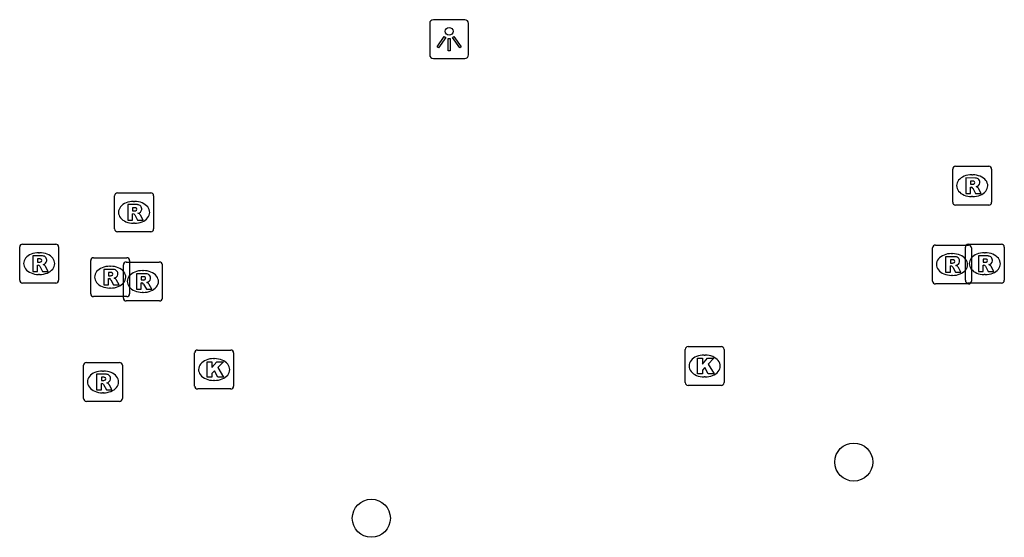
# Model space of a CAD drawing. Extents: x 160732 to 162105, y 387428 to 388479.
# Drawn here: x 161222.17 to 161247.48, y 388262 to 388275.3 of the extents above; entities that cross this region are included whole.
import ezdxf

# ---------------------------------------------------------------- set-up
doc = ezdxf.new("R2010")
doc.units = 0
for name, color, linetype in [('IMGEO_Boom', 7, 'Continuous'), ('IMGEO_Kolk', 7, 'Continuous'), ('IMGEO_Lichtpunt', 7, 'Continuous'), ('IMGEO_Rioolput', 7, 'Continuous')]:
    doc.layers.add(name, color=color, linetype=linetype)

msp = doc.modelspace()

# ---------------------------------------------------------------- linework, layer by layer
at = {"layer": 'IMGEO_Boom'}
for centre in [(161243.608, 388263.932), (161231.206, 388262.488)]:
    msp.add_circle(centre, 0.489, dxfattribs=at)
at = {"layer": 'IMGEO_Kolk'}
for p, q in [((161239.348, 388266.899), (161240.2, 388266.899)), ((161226.664, 388265.883), (161226.664, 388266.735)), ((161226.739, 388266.809), (161227.591, 388266.809)), ((161227.152, 388266.589), (161227.177, 388266.589)), ((161227.665, 388266.735), (161227.665, 388265.883)), ((161239.273, 388265.973), (161239.273, 388266.825)), ((161239.761, 388266.679), (161239.786, 388266.679)), ((161240.274, 388266.825), (161240.274, 388265.973)), ((161239.784, 388266.119), (161239.759, 388266.119)), ((161227.175, 388266.029), (161227.15, 388266.029)), ((161240.2, 388265.899), (161239.348, 388265.899)), ((161227.591, 388265.809), (161226.739, 388265.809))]:
    msp.add_line(p, q, dxfattribs=at)
for points in [[(161239.348, 388266.899), (161240.2, 388266.899)], [(161226.664, 388265.883), (161226.664, 388266.735)], [(161226.739, 388266.809), (161227.591, 388266.809)], [(161227.665, 388266.735), (161227.665, 388265.883)], [(161239.273, 388265.973), (161239.273, 388266.825)], [(161239.594, 388266.599), (161239.717, 388266.599), (161239.717, 388266.448), (161239.847, 388266.599), (161240.011, 388266.599), (161239.865, 388266.448), (161240.018, 388266.199), (161239.866, 388266.199), (161239.781, 388266.363), (161239.717, 388266.296), (161239.717, 388266.199), (161239.594, 388266.199), (161239.594, 388266.599)], [(161240.274, 388266.825), (161240.274, 388265.973)], [(161226.985, 388266.509), (161227.108, 388266.509), (161227.108, 388266.358), (161227.238, 388266.509), (161227.402, 388266.509), (161227.256, 388266.358), (161227.409, 388266.109), (161227.257, 388266.109), (161227.172, 388266.273), (161227.108, 388266.206), (161227.108, 388266.109), (161226.985, 388266.109), (161226.985, 388266.509)], [(161240.2, 388265.899), (161239.348, 388265.899)], [(161227.591, 388265.809), (161226.739, 388265.809)]]:
    msp.add_lwpolyline(points, dxfattribs=at)
for centre, start, end in [((161239.35, 388266.823), 91.552, 178.448), ((161239.35, 388266.823), 91.552, 178.448), ((161240.198, 388266.823), 1.552, 88.448), ((161240.198, 388266.823), 1.552, 88.448), ((161226.741, 388266.733), 91.552, 178.448), ((161226.741, 388266.733), 91.552, 178.448), ((161227.589, 388266.733), 1.552, 88.448), ((161227.589, 388266.733), 1.552, 88.448), ((161226.741, 388265.885), 181.552, 268.448), ((161226.741, 388265.885), 181.552, 268.448), ((161227.589, 388265.885), 271.552, 358.448), ((161227.589, 388265.885), 271.552, 358.448), ((161239.35, 388265.975), 181.552, 268.448), ((161239.35, 388265.975), 181.552, 268.448), ((161240.198, 388265.975), 271.552, 358.448), ((161240.198, 388265.975), 271.552, 358.448)]:
    msp.add_arc(centre, 0.0765, start, end, dxfattribs=at)
for centre, major_axis, ratio, start_param, end_param in [((161227.151, 388266.309), (-0.387, 0.002), 0.722429, 4.712389, 7.853982), ((161227.176, 388266.309), (-0.39, 0.002), 0.717154, 1.570796, 4.712389), ((161239.76, 388266.399), (-0.387, 0.002), 0.722429, 4.712389, 7.853982), ((161239.785, 388266.399), (-0.39, 0.002), 0.717154, 1.570796, 4.712389)]:
    msp.add_ellipse(centre, major_axis=major_axis, ratio=ratio, start_param=start_param, end_param=end_param, dxfattribs=at)
at = {"layer": 'IMGEO_Lichtpunt'}
for p, q in [((161232.707, 388275.201), (161232.707, 388274.394)), ((161232.707, 388275.201), (161232.707, 388274.394)), ((161233.609, 388275.296), (161232.801, 388275.296)), ((161233.609, 388275.296), (161232.801, 388275.296)), ((161233.703, 388274.394), (161233.703, 388275.201)), ((161233.703, 388274.394), (161233.703, 388275.201)), ((161232.801, 388274.3), (161233.609, 388274.3)), ((161232.801, 388274.3), (161233.609, 388274.3))]:
    msp.add_line(p, q, dxfattribs=at)
for points in [[(161233.081, 388274.865), (161233.12, 388274.837), (161232.932, 388274.575), (161232.894, 388274.602), (161233.081, 388274.865)], [(161233.183, 388274.817), (161233.23, 388274.817), (161233.23, 388274.495), (161233.183, 388274.495), (161233.183, 388274.817)], [(161233.293, 388274.837), (161233.331, 388274.864), (161233.518, 388274.602), (161233.479, 388274.574), (161233.293, 388274.837)]]:
    msp.add_lwpolyline(points, dxfattribs=at)
msp.add_circle((161233.206, 388274.999), 0.0994, dxfattribs=at)
for centre, start, end in [((161232.801, 388275.201), 90, 180), ((161232.801, 388275.201), 90, 180), ((161233.609, 388275.201), 0, 90), ((161233.609, 388275.201), 0, 90), ((161232.801, 388274.394), 180, 270), ((161232.801, 388274.394), 180, 270), ((161233.609, 388274.394), 270, 0), ((161233.609, 388274.394), 270, 360)]:
    msp.add_arc(centre, 0.0946, start, end, dxfattribs=at)
at = {"layer": 'IMGEO_Rioolput'}
for p, q in [((161246.151, 388270.605), (161246.151, 388271.457)), ((161246.226, 388271.531), (161247.078, 388271.531)), ((161247.152, 388271.457), (161247.152, 388270.605)), ((161246.639, 388271.311), (161246.664, 388271.311)), ((161224.607, 388269.921), (161224.607, 388270.773)), ((161224.682, 388270.847), (161225.534, 388270.847)), ((161225.095, 388270.627), (161225.12, 388270.627)), ((161225.608, 388270.773), (161225.608, 388269.921)), ((161246.662, 388270.751), (161246.637, 388270.751)), ((161247.078, 388270.531), (161246.226, 388270.531)), ((161225.118, 388270.067), (161225.093, 388270.067)), ((161225.534, 388269.847), (161224.682, 388269.847)), ((161222.166, 388268.605), (161222.166, 388269.457)), ((161222.241, 388269.531), (161223.093, 388269.531)), ((161223.167, 388269.457), (161223.167, 388268.605)), ((161245.633, 388268.581), (161245.633, 388269.433)), ((161245.708, 388269.507), (161246.56, 388269.507)), ((161246.476, 388268.602), (161246.476, 388269.454)), ((161246.551, 388269.528), (161247.403, 388269.528)), ((161246.634, 388269.433), (161246.634, 388268.581)), ((161247.477, 388269.454), (161247.477, 388268.602)), ((161222.654, 388269.311), (161222.679, 388269.311)), ((161223.992, 388268.256), (161223.992, 388269.108)), ((161224.067, 388269.182), (161224.919, 388269.182)), ((161224.993, 388269.108), (161224.993, 388268.256)), ((161246.121, 388269.287), (161246.146, 388269.287)), ((161246.964, 388269.308), (161246.989, 388269.308)), ((161224.48, 388268.962), (161224.505, 388268.962)), ((161224.832, 388268.145), (161224.832, 388268.997)), ((161224.907, 388269.071), (161225.759, 388269.071)), ((161225.833, 388268.997), (161225.833, 388268.145)), ((161222.677, 388268.751), (161222.652, 388268.751)), ((161225.32, 388268.851), (161225.345, 388268.851)), ((161246.144, 388268.727), (161246.119, 388268.727)), ((161246.987, 388268.748), (161246.962, 388268.748)), ((161223.093, 388268.531), (161222.241, 388268.531)), ((161224.503, 388268.402), (161224.478, 388268.402)), ((161246.56, 388268.507), (161245.708, 388268.507)), ((161247.403, 388268.528), (161246.551, 388268.528)), ((161224.919, 388268.182), (161224.067, 388268.182)), ((161225.343, 388268.291), (161225.318, 388268.291)), ((161225.759, 388268.071), (161224.907, 388268.071)), ((161223.806, 388265.565), (161223.806, 388266.417)), ((161223.881, 388266.491), (161224.733, 388266.491)), ((161224.807, 388266.417), (161224.807, 388265.565)), ((161224.294, 388266.271), (161224.319, 388266.271)), ((161224.317, 388265.711), (161224.292, 388265.711)), ((161224.733, 388265.491), (161223.881, 388265.491))]:
    msp.add_line(p, q, dxfattribs=at)
for points in [[(161246.151, 388270.605), (161246.151, 388271.457)], [(161246.226, 388271.531), (161247.078, 388271.531)], [(161247.152, 388271.457), (161247.152, 388270.605)], [(161246.74, 388271.229), (161246.488, 388271.231), (161246.488, 388270.831)], [(161246.666, 388271.15), (161246.612, 388271.15), (161246.612, 388271.069)], [(161246.488, 388270.831), (161246.612, 388270.831), (161246.612, 388270.993), (161246.623, 388270.993)], [(161246.612, 388271.069), (161246.664, 388271.069)], [(161246.67, 388270.964), (161246.741, 388270.831), (161246.881, 388270.831), (161246.816, 388270.957)], [(161224.607, 388269.921), (161224.607, 388270.773)], [(161224.682, 388270.847), (161225.534, 388270.847)], [(161225.608, 388270.773), (161225.608, 388269.921)], [(161225.196, 388270.545), (161224.944, 388270.547), (161224.944, 388270.147)], [(161225.122, 388270.466), (161225.068, 388270.466), (161225.068, 388270.385)], [(161225.068, 388270.385), (161225.12, 388270.385)], [(161247.078, 388270.531), (161246.226, 388270.531)], [(161224.944, 388270.147), (161225.068, 388270.147), (161225.068, 388270.309), (161225.079, 388270.309)], [(161225.126, 388270.28), (161225.197, 388270.147), (161225.337, 388270.147), (161225.272, 388270.273)], [(161225.534, 388269.847), (161224.682, 388269.847)], [(161222.166, 388268.605), (161222.166, 388269.457)], [(161222.241, 388269.531), (161223.093, 388269.531)], [(161223.167, 388269.457), (161223.167, 388268.605)], [(161245.633, 388268.581), (161245.633, 388269.433)], [(161245.708, 388269.507), (161246.56, 388269.507)], [(161246.476, 388268.602), (161246.476, 388269.454)], [(161246.551, 388269.528), (161247.403, 388269.528)], [(161246.634, 388269.433), (161246.634, 388268.581)], [(161247.477, 388269.454), (161247.477, 388268.602)], [(161222.755, 388269.229), (161222.503, 388269.231), (161222.503, 388268.831)], [(161222.681, 388269.15), (161222.627, 388269.15), (161222.627, 388269.069)], [(161223.992, 388268.256), (161223.992, 388269.108)], [(161224.067, 388269.182), (161224.919, 388269.182)], [(161224.993, 388269.108), (161224.993, 388268.256)], [(161246.222, 388269.205), (161245.97, 388269.207), (161245.97, 388268.807)], [(161246.148, 388269.126), (161246.094, 388269.126), (161246.094, 388269.045)], [(161247.065, 388269.226), (161246.813, 388269.228), (161246.813, 388268.828)], [(161246.991, 388269.147), (161246.937, 388269.147), (161246.937, 388269.066)], [(161222.503, 388268.831), (161222.627, 388268.831), (161222.627, 388268.993), (161222.638, 388268.993)], [(161222.627, 388269.069), (161222.679, 388269.069)], [(161222.685, 388268.964), (161222.756, 388268.831), (161222.896, 388268.831), (161222.831, 388268.957)], [(161224.581, 388268.88), (161224.329, 388268.882), (161224.329, 388268.482)], [(161224.832, 388268.145), (161224.832, 388268.997)], [(161224.907, 388269.071), (161225.759, 388269.071)], [(161225.833, 388268.997), (161225.833, 388268.145)], [(161245.97, 388268.807), (161246.094, 388268.807), (161246.094, 388268.969), (161246.105, 388268.969)], [(161246.094, 388269.045), (161246.146, 388269.045)], [(161246.152, 388268.94), (161246.223, 388268.807), (161246.363, 388268.807), (161246.298, 388268.933)], [(161246.813, 388268.828), (161246.937, 388268.828), (161246.937, 388268.99), (161246.948, 388268.99)], [(161246.937, 388269.066), (161246.989, 388269.066)], [(161246.995, 388268.961), (161247.066, 388268.828), (161247.206, 388268.828), (161247.141, 388268.954)], [(161224.329, 388268.482), (161224.453, 388268.482), (161224.453, 388268.644), (161224.464, 388268.644)], [(161224.507, 388268.801), (161224.453, 388268.801), (161224.453, 388268.72)], [(161224.453, 388268.72), (161224.505, 388268.72)], [(161224.511, 388268.615), (161224.582, 388268.482), (161224.722, 388268.482), (161224.657, 388268.608)], [(161225.421, 388268.769), (161225.169, 388268.771), (161225.169, 388268.371)], [(161225.347, 388268.69), (161225.293, 388268.69), (161225.293, 388268.609)], [(161225.293, 388268.609), (161225.345, 388268.609)], [(161223.093, 388268.531), (161222.241, 388268.531)], [(161225.169, 388268.371), (161225.293, 388268.371), (161225.293, 388268.533), (161225.304, 388268.533)], [(161225.351, 388268.504), (161225.422, 388268.371), (161225.562, 388268.371), (161225.497, 388268.497)], [(161246.56, 388268.507), (161245.708, 388268.507)], [(161247.403, 388268.528), (161246.551, 388268.528)], [(161224.919, 388268.182), (161224.067, 388268.182)], [(161225.759, 388268.071), (161224.907, 388268.071)], [(161223.806, 388265.565), (161223.806, 388266.417)], [(161223.881, 388266.491), (161224.733, 388266.491)], [(161224.807, 388266.417), (161224.807, 388265.565)], [(161224.395, 388266.189), (161224.143, 388266.191), (161224.143, 388265.791)], [(161224.321, 388266.11), (161224.267, 388266.11), (161224.267, 388266.029)], [(161224.143, 388265.791), (161224.267, 388265.791), (161224.267, 388265.953), (161224.278, 388265.953)], [(161224.267, 388266.029), (161224.319, 388266.029)], [(161224.325, 388265.924), (161224.396, 388265.791), (161224.536, 388265.791), (161224.471, 388265.917)], [(161224.733, 388265.491), (161223.881, 388265.491)]]:
    msp.add_lwpolyline(points, dxfattribs=at)
for centre, radius, start, end in [((161246.228, 388271.455), 0.0765, 91.552, 178.448), ((161246.228, 388271.455), 0.0765, 91.552, 178.448), ((161247.076, 388271.455), 0.0765, 1.552, 88.448), ((161247.076, 388271.455), 0.0765, 1.552, 88.448), ((161246.672, 388271.054), 0.0964, 77.0061, 93.1865), ((161246.686, 388271.111), 0.0378, 276.6634, 79.6772), ((161246.739, 388271.119), 0.109, 350.3612, 89.416), ((161246.622, 388270.94), 0.0533, 26.0293, 88.6989), ((161246.648, 388271.258), 0.19, 274.7715, 282.9687), ((161246.737, 388271.119), 0.112, 277.5842, 350.9817), ((161246.721, 388270.904), 0.108, 29.5134, 73.7905), ((161224.684, 388270.771), 0.0765, 91.552, 178.448), ((161224.684, 388270.771), 0.0765, 91.552, 178.448), ((161225.532, 388270.771), 0.0765, 1.552, 88.448), ((161225.532, 388270.771), 0.0765, 1.552, 88.448), ((161225.104, 388270.574), 0.19, 274.7715, 282.9687), ((161225.128, 388270.37), 0.0964, 77.0061, 93.1865), ((161225.142, 388270.427), 0.0378, 276.6634, 79.6772), ((161225.195, 388270.435), 0.109, 350.3612, 89.416), ((161225.193, 388270.435), 0.112, 277.5842, 350.9817), ((161246.228, 388270.607), 0.0765, 181.552, 268.448), ((161246.228, 388270.607), 0.0765, 181.552, 268.448), ((161247.076, 388270.607), 0.0765, 271.552, 358.448), ((161247.076, 388270.607), 0.0765, 271.552, 358.448), ((161225.078, 388270.256), 0.0533, 26.0293, 88.6989), ((161225.177, 388270.22), 0.108, 29.5134, 73.7905), ((161224.684, 388269.923), 0.0765, 181.552, 268.448), ((161224.684, 388269.923), 0.0765, 181.552, 268.448), ((161225.532, 388269.923), 0.0765, 271.552, 358.448), ((161225.532, 388269.923), 0.0765, 271.552, 358.448), ((161222.243, 388269.455), 0.0765, 91.552, 178.448), ((161222.243, 388269.455), 0.0765, 91.552, 178.448), ((161223.091, 388269.455), 0.0765, 1.552, 88.448), ((161223.091, 388269.455), 0.0765, 1.552, 88.448), ((161245.71, 388269.431), 0.0765, 91.552, 178.448), ((161245.71, 388269.431), 0.0765, 91.552, 178.448), ((161246.553, 388269.452), 0.0765, 91.552, 178.448), ((161246.553, 388269.452), 0.0765, 91.552, 178.448), ((161246.558, 388269.431), 0.0765, 1.552, 88.448), ((161246.558, 388269.431), 0.0765, 1.552, 88.448), ((161247.401, 388269.452), 0.0765, 1.552, 88.448), ((161247.401, 388269.452), 0.0765, 1.552, 88.448), ((161222.687, 388269.054), 0.0964, 77.0061, 93.1865), ((161222.701, 388269.111), 0.0378, 276.6634, 79.6772), ((161222.754, 388269.119), 0.109, 350.3612, 89.416), ((161224.069, 388269.106), 0.0765, 91.552, 178.448), ((161224.069, 388269.106), 0.0765, 91.552, 178.448), ((161224.917, 388269.106), 0.0765, 1.552, 88.448), ((161224.917, 388269.106), 0.0765, 1.552, 88.448), ((161246.154, 388269.03), 0.0964, 77.0061, 93.1865), ((161246.168, 388269.087), 0.0378, 276.6634, 79.6772), ((161246.221, 388269.095), 0.109, 350.3612, 89.416), ((161246.997, 388269.051), 0.0964, 77.0061, 93.1865), ((161247.011, 388269.108), 0.0378, 276.6634, 79.6772), ((161247.064, 388269.116), 0.109, 350.3612, 89.416), ((161222.637, 388268.94), 0.0533, 26.0293, 88.6989), ((161222.663, 388269.258), 0.19, 274.7715, 282.9687), ((161222.752, 388269.119), 0.112, 277.5842, 350.9817), ((161222.736, 388268.904), 0.108, 29.5134, 73.7905), ((161224.58, 388268.77), 0.109, 350.3612, 89.416), ((161224.909, 388268.995), 0.0765, 91.552, 178.448), ((161224.909, 388268.995), 0.0765, 91.552, 178.448), ((161225.757, 388268.995), 0.0765, 1.552, 88.448), ((161225.757, 388268.995), 0.0765, 1.552, 88.448), ((161246.104, 388268.916), 0.0533, 26.0293, 88.6989), ((161246.13, 388269.234), 0.19, 274.7715, 282.9687), ((161246.219, 388269.095), 0.112, 277.5842, 350.9817), ((161246.203, 388268.88), 0.108, 29.5134, 73.7905), ((161246.947, 388268.937), 0.0533, 26.0293, 88.6989), ((161246.973, 388269.255), 0.19, 274.7715, 282.9687), ((161247.062, 388269.116), 0.112, 277.5842, 350.9817), ((161247.046, 388268.901), 0.108, 29.5134, 73.7905), ((161222.243, 388268.607), 0.0765, 181.552, 268.448), ((161222.243, 388268.607), 0.0765, 181.552, 268.448), ((161223.091, 388268.607), 0.0765, 271.552, 358.448), ((161223.091, 388268.607), 0.0765, 271.552, 358.448), ((161224.463, 388268.591), 0.0533, 26.0293, 88.6989), ((161224.489, 388268.909), 0.19, 274.7715, 282.9687), ((161224.513, 388268.705), 0.0964, 77.0061, 93.1865), ((161224.527, 388268.762), 0.0378, 276.6634, 79.6772), ((161224.578, 388268.77), 0.112, 277.5842, 350.9817), ((161224.562, 388268.555), 0.108, 29.5134, 73.7905), ((161225.329, 388268.798), 0.19, 274.7715, 282.9687), ((161225.353, 388268.594), 0.0964, 77.0061, 93.1865), ((161225.367, 388268.651), 0.0378, 276.6634, 79.6772), ((161225.42, 388268.659), 0.109, 350.3612, 89.416), ((161225.418, 388268.659), 0.112, 277.5842, 350.9817), ((161246.553, 388268.604), 0.0765, 181.552, 268.448), ((161246.553, 388268.604), 0.0765, 181.552, 268.448), ((161247.401, 388268.604), 0.0765, 271.552, 358.448), ((161247.401, 388268.604), 0.0765, 271.552, 358.448), ((161225.303, 388268.48), 0.0533, 26.0293, 88.6989), ((161225.402, 388268.444), 0.108, 29.5134, 73.7905), ((161245.71, 388268.583), 0.0765, 181.552, 268.448), ((161245.71, 388268.583), 0.0765, 181.552, 268.448), ((161246.558, 388268.583), 0.0765, 271.552, 358.448), ((161246.558, 388268.583), 0.0765, 271.552, 358.448), ((161224.069, 388268.258), 0.0765, 181.552, 268.448), ((161224.069, 388268.258), 0.0765, 181.552, 268.448), ((161224.909, 388268.147), 0.0765, 181.552, 268.448), ((161224.909, 388268.147), 0.0765, 181.552, 268.448), ((161224.917, 388268.258), 0.0765, 271.552, 358.448), ((161224.917, 388268.258), 0.0765, 271.552, 358.448), ((161225.757, 388268.147), 0.0765, 271.552, 358.448), ((161225.757, 388268.147), 0.0765, 271.552, 358.448), ((161223.883, 388266.415), 0.0765, 91.552, 178.448), ((161223.883, 388266.415), 0.0765, 91.552, 178.448), ((161224.731, 388266.415), 0.0765, 1.552, 88.448), ((161224.731, 388266.415), 0.0765, 1.552, 88.448), ((161224.327, 388266.014), 0.0964, 77.0061, 93.1865), ((161224.341, 388266.071), 0.0378, 276.6634, 79.6772), ((161224.394, 388266.079), 0.109, 350.3612, 89.416), ((161224.277, 388265.9), 0.0533, 26.0293, 88.6989), ((161224.303, 388266.218), 0.19, 274.7715, 282.9687), ((161224.392, 388266.079), 0.112, 277.5842, 350.9817), ((161224.376, 388265.864), 0.108, 29.5134, 73.7905), ((161223.883, 388265.567), 0.0765, 181.552, 268.448), ((161223.883, 388265.567), 0.0765, 181.552, 268.448), ((161224.731, 388265.567), 0.0765, 271.552, 358.448), ((161224.731, 388265.567), 0.0765, 271.552, 358.448)]:
    msp.add_arc(centre, radius, start, end, dxfattribs=at)
for centre, major_axis, ratio, start_param, end_param in [((161246.638, 388271.031), (-0.387, 0.002), 0.722429, 4.712389, 7.853982), ((161246.663, 388271.031), (-0.39, 0.002), 0.717154, 1.570796, 4.712389), ((161225.094, 388270.347), (-0.387, 0.002), 0.722429, 4.712389, 7.853982), ((161225.119, 388270.347), (-0.39, 0.002), 0.717154, 1.570796, 4.712389), ((161222.653, 388269.031), (-0.387, 0.002), 0.722429, 4.712389, 7.853982), ((161222.678, 388269.031), (-0.39, 0.002), 0.717154, 1.570796, 4.712389), ((161246.12, 388269.007), (-0.387, 0.002), 0.722429, 4.712389, 7.853982), ((161246.145, 388269.007), (-0.39, 0.002), 0.717154, 1.570796, 4.712389), ((161246.963, 388269.028), (-0.387, 0.002), 0.722429, 4.712389, 7.853982), ((161246.988, 388269.028), (-0.39, 0.002), 0.717154, 1.570796, 4.712389), ((161224.479, 388268.682), (-0.387, 0.002), 0.722429, 4.712389, 7.853982), ((161224.504, 388268.682), (-0.39, 0.002), 0.717154, 1.570796, 4.712389), ((161225.319, 388268.571), (-0.387, 0.002), 0.722429, 4.712389, 7.853982), ((161225.344, 388268.571), (-0.39, 0.002), 0.717154, 1.570796, 4.712389), ((161224.293, 388265.991), (-0.387, 0.002), 0.722429, 4.712389, 7.853982), ((161224.318, 388265.991), (-0.39, 0.002), 0.717154, 1.570796, 4.712389)]:
    msp.add_ellipse(centre, major_axis=major_axis, ratio=ratio, start_param=start_param, end_param=end_param, dxfattribs=at)

doc.saveas('drawing.dxf')
